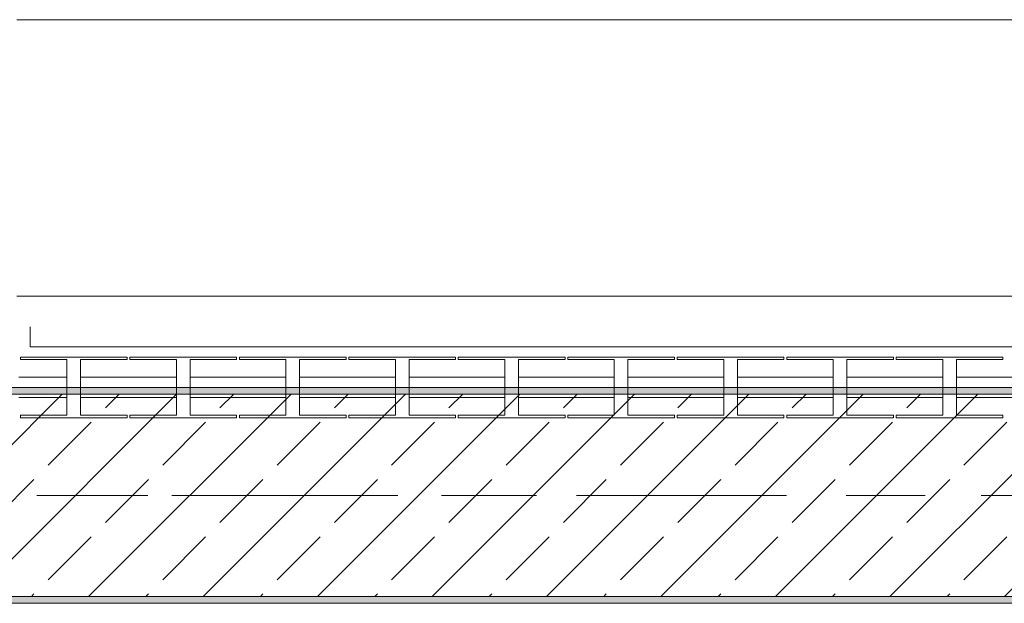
# Model space of a CAD drawing. Header units: metres. Extents: x -3.6 to 84.5, y -11 to 16.8.
# Tile 640 of 656: x 55.154 to 56.614, y 12.99 to 13.855. Entities that reach past the tile are written whole.
import ezdxf

# ---------------------------------------------------------------- set-up
doc = ezdxf.new("R2010")
doc.units = ezdxf.units.M
doc.header["$MEASUREMENT"] = 0
doc.linetypes.add('Achse', pattern=[0.2, 0.1, -0.05, 0, -0.05])
doc.linetypes.add('Strichlinie doppelt', pattern=[0.546806, 0.264583, -0.105833, 0.070556, -0.105833])
for name, color, linetype in [('301 - Elemente.Linie', 7, 'Continuous'), ('451 - Universal.Achsen Raster', 7, 'Continuous'), ('604 - Struktur.Wand Aussen', 7, 'Continuous'), ('608 - Struktur.Träger', 7, 'Continuous')]:
    doc.layers.add(name, color=color, linetype=linetype)
pattern_1 = [(45, (0, 0), (-0.01767767, 0.01767767), [0, -0.025])]

msp = doc.modelspace()

# ---------------------------------------------------------------- hatches: boundary and pattern name
at = {"layer": '608 - Struktur.Träger', "linetype": 'Continuous', "lineweight": 0, "true_color": 0x000000}
h = msp.add_hatch(dxfattribs=at)
h.set_pattern_fill('Beton__Stahlbeton_0001', color=18, style=0, pattern_type=2)
h.set_pattern_definition([(45, (0, 0), (-0.08485281, 0.08485281), []), (45, (-0.04243, 0.04243), (-0.08485281, 0.08485281), [0.09, -0.03])])
h.paths.add_polyline_path([(50.78, 13), (51.09, 13), (54.37, 13), (54.69, 13), (57.97, 13), (58.29, 13), (61.57, 13), (61.88, 13), (61.88, 13.3), (61.57, 13.3), (58.29, 13.3), (57.97, 13.3), (54.69, 13.3), (54.37, 13.3), (51.09, 13.3), (50.78, 13.3)])
h = msp.add_hatch(dxfattribs=at)
h.set_pattern_fill('Gips_0001', color=18, style=0, pattern_type=2)
h.set_pattern_definition(pattern_1)
h.paths.add_polyline_path([(54.69, 13.3), (57.97, 13.3), (57.97, 13.31), (54.69, 13.31)])
h = msp.add_hatch(dxfattribs=at)
h.set_pattern_fill('Gips_0001', color=18, style=0, pattern_type=2)
h.set_pattern_definition(pattern_1)
h.paths.add_polyline_path([(54.69, 12.99), (57.97, 12.99), (57.97, 13), (54.69, 13)])

# ---------------------------------------------------------------- linework, layer by layer
at = {"layer": '301 - Elemente.Linie', "color": 7, "linetype": 'Continuous', "lineweight": 9}
for p, q in [((55.17, 13.37), (55.17, 13.4)), ((57.57, 13.37), (55.17, 13.37)), ((55.1555, 13.3513), (55.1555, 13.355)), ((55.1555, 13.355), (55.3137, 13.355)), ((55.2244, 13.3513), (55.1555, 13.3513)), ((55.2244, 13.2688), (55.2244, 13.3513)), ((55.3137, 13.3513), (55.2447, 13.3513)), ((55.2447, 13.3513), (55.2447, 13.2688)), ((55.3137, 13.355), (55.3137, 13.3513)), ((55.3137, 13.355), (55.3137, 13.3513)), ((55.3178, 13.3513), (55.3178, 13.355)), ((55.3178, 13.3513), (55.3178, 13.355)), ((55.3178, 13.355), (55.476, 13.355)), ((55.3868, 13.3513), (55.3178, 13.3513)), ((55.3868, 13.2688), (55.3868, 13.3513)), ((55.476, 13.3513), (55.4071, 13.3513)), ((55.4071, 13.3513), (55.4071, 13.2688)), ((55.476, 13.355), (55.476, 13.3513)), ((55.476, 13.355), (55.476, 13.3513)), ((55.4801, 13.3513), (55.4801, 13.355)), ((55.4801, 13.355), (55.6384, 13.355)), ((55.5491, 13.3513), (55.4801, 13.3513)), ((55.5491, 13.2688), (55.5491, 13.3513)), ((55.6384, 13.3513), (55.5694, 13.3513)), ((55.5694, 13.3513), (55.5694, 13.2688)), ((55.6384, 13.355), (55.6384, 13.3513)), ((55.6384, 13.355), (55.6384, 13.3513)), ((55.6424, 13.3513), (55.6424, 13.355)), ((55.6424, 13.3513), (55.6424, 13.355)), ((55.6424, 13.355), (55.8007, 13.355)), ((55.7114, 13.3513), (55.6424, 13.3513)), ((55.7114, 13.2688), (55.7114, 13.3513)), ((55.8007, 13.3513), (55.7317, 13.3513)), ((55.7317, 13.3513), (55.7317, 13.2688)), ((55.8007, 13.355), (55.8007, 13.3513)), ((55.8047, 13.3513), (55.8047, 13.355)), ((55.8047, 13.355), (55.963, 13.355)), ((55.8737, 13.3513), (55.8047, 13.3513)), ((55.8737, 13.2688), (55.8737, 13.3513)), ((55.963, 13.3513), (55.894, 13.3513)), ((55.894, 13.3513), (55.894, 13.2688)), ((55.963, 13.355), (55.963, 13.3513)), ((55.967, 13.3513), (55.967, 13.355)), ((55.967, 13.355), (56.1253, 13.355)), ((56.036, 13.3513), (55.967, 13.3513)), ((56.036, 13.2688), (56.036, 13.3513)), ((56.1253, 13.3513), (56.0563, 13.3513)), ((56.0563, 13.3513), (56.0563, 13.2688)), ((56.1253, 13.355), (56.1253, 13.3513)), ((56.1253, 13.355), (56.1253, 13.3513)), ((56.1294, 13.3513), (56.1294, 13.355)), ((56.1294, 13.3513), (56.1294, 13.355)), ((56.1294, 13.355), (56.2876, 13.355)), ((56.1983, 13.3513), (56.1294, 13.3513)), ((56.1983, 13.2688), (56.1983, 13.3513)), ((56.2876, 13.3513), (56.2186, 13.3513)), ((56.2186, 13.3513), (56.2186, 13.2688)), ((56.2876, 13.355), (56.2876, 13.3513)), ((56.2917, 13.3513), (56.2917, 13.355)), ((56.2917, 13.3513), (56.2917, 13.355)), ((56.2917, 13.355), (56.4499, 13.355)), ((56.3607, 13.3513), (56.2917, 13.3513)), ((56.3607, 13.2688), (56.3607, 13.3513)), ((56.4499, 13.3513), (56.3809, 13.3513)), ((56.3809, 13.3513), (56.3809, 13.2688)), ((56.4499, 13.355), (56.4499, 13.3513)), ((56.454, 13.3513), (56.454, 13.355)), ((56.454, 13.355), (56.6122, 13.355)), ((56.523, 13.3513), (56.454, 13.3513)), ((56.523, 13.2688), (56.523, 13.3513)), ((56.6122, 13.3513), (56.5433, 13.3513)), ((56.5433, 13.3513), (56.5433, 13.2688)), ((56.6122, 13.355), (56.6122, 13.3513)), ((56.6122, 13.355), (56.6122, 13.3513)), ((55.2244, 13.325), (55.1534, 13.325)), ((55.3868, 13.325), (55.2447, 13.325)), ((55.5491, 13.325), (55.4071, 13.325)), ((55.7114, 13.325), (55.5694, 13.325)), ((55.8737, 13.325), (55.7317, 13.325)), ((56.036, 13.325), (55.894, 13.325)), ((56.1983, 13.325), (56.0563, 13.325)), ((56.3607, 13.325), (56.2186, 13.325)), ((56.523, 13.325), (56.3809, 13.325)), ((56.6853, 13.325), (56.5433, 13.325)), ((55.2244, 13.295), (55.1534, 13.295)), ((55.3868, 13.295), (55.2447, 13.295)), ((55.5491, 13.295), (55.4071, 13.295)), ((55.7114, 13.295), (55.5694, 13.295)), ((55.8737, 13.295), (55.7317, 13.295)), ((56.036, 13.295), (55.894, 13.295)), ((56.1983, 13.295), (56.0563, 13.295)), ((56.3607, 13.295), (56.2186, 13.295)), ((56.523, 13.295), (56.3809, 13.295)), ((56.6853, 13.295), (56.5433, 13.295)), ((55.1555, 13.265), (55.1555, 13.2688)), ((55.1555, 13.2688), (55.2244, 13.2688)), ((55.3137, 13.265), (55.1555, 13.265)), ((55.3137, 13.265), (55.1555, 13.265)), ((55.2447, 13.2688), (55.3137, 13.2688)), ((55.3137, 13.2688), (55.3137, 13.265)), ((55.3137, 13.2688), (55.3137, 13.265)), ((55.3178, 13.265), (55.3178, 13.2688)), ((55.3178, 13.265), (55.3178, 13.2688)), ((55.3178, 13.2688), (55.3868, 13.2688)), ((55.476, 13.265), (55.3178, 13.265)), ((55.476, 13.265), (55.3178, 13.265)), ((55.4071, 13.2688), (55.476, 13.2688)), ((55.476, 13.2688), (55.476, 13.265)), ((55.476, 13.2688), (55.476, 13.265)), ((55.4801, 13.265), (55.4801, 13.2688)), ((55.4801, 13.2688), (55.5491, 13.2688)), ((55.6384, 13.265), (55.4801, 13.265)), ((55.6384, 13.265), (55.4801, 13.265)), ((55.5694, 13.2688), (55.6384, 13.2688)), ((55.6384, 13.2688), (55.6384, 13.265)), ((55.6384, 13.2688), (55.6384, 13.265)), ((55.6424, 13.265), (55.6424, 13.2688)), ((55.6424, 13.265), (55.6424, 13.2688)), ((55.6424, 13.2688), (55.7114, 13.2688)), ((55.8007, 13.265), (55.6424, 13.265)), ((55.8007, 13.265), (55.6424, 13.265)), ((55.7317, 13.2688), (55.8007, 13.2688)), ((55.8007, 13.2688), (55.8007, 13.265)), ((55.8047, 13.265), (55.8047, 13.2688)), ((55.8047, 13.2688), (55.8737, 13.2688)), ((55.963, 13.265), (55.8047, 13.265)), ((55.963, 13.265), (55.8047, 13.265)), ((55.894, 13.2688), (55.963, 13.2688)), ((55.963, 13.2688), (55.963, 13.265)), ((55.967, 13.265), (55.967, 13.2688)), ((55.967, 13.2688), (56.036, 13.2688)), ((56.1253, 13.265), (55.967, 13.265)), ((56.1253, 13.265), (55.967, 13.265)), ((56.0563, 13.2688), (56.1253, 13.2688)), ((56.1253, 13.2688), (56.1253, 13.265)), ((56.1253, 13.2688), (56.1253, 13.265)), ((56.1294, 13.265), (56.1294, 13.2688)), ((56.1294, 13.265), (56.1294, 13.2688)), ((56.1294, 13.2688), (56.1983, 13.2688)), ((56.2876, 13.265), (56.1294, 13.265)), ((56.2876, 13.265), (56.1294, 13.265)), ((56.2186, 13.2688), (56.2876, 13.2688)), ((56.2876, 13.2688), (56.2876, 13.265)), ((56.2917, 13.265), (56.2917, 13.2688)), ((56.2917, 13.265), (56.2917, 13.2688)), ((56.2917, 13.2688), (56.3607, 13.2688)), ((56.4499, 13.265), (56.2917, 13.265)), ((56.4499, 13.265), (56.2917, 13.265)), ((56.3809, 13.2688), (56.4499, 13.2688)), ((56.4499, 13.2688), (56.4499, 13.265)), ((56.454, 13.265), (56.454, 13.2688)), ((56.454, 13.2688), (56.523, 13.2688)), ((56.6122, 13.265), (56.454, 13.265)), ((56.6122, 13.265), (56.454, 13.265)), ((56.5433, 13.2688), (56.6122, 13.2688)), ((56.6122, 13.2688), (56.6122, 13.265)), ((56.6122, 13.2688), (56.6122, 13.265))]:
    msp.add_line(p, q, dxfattribs=at)
at = {"layer": '451 - Universal.Achsen Raster', "color": 160, "linetype": 'Strichlinie doppelt', "lineweight": 9, "true_color": 0x3232ff}
msp.add_line((64.935, 13.15), (-3.175, 13.15), dxfattribs=at)
at = {"layer": '604 - Struktur.Wand Aussen', "color": 7, "linetype": 'Continuous', "lineweight": 13}
for p, q in [((57.55, 13.855), (55.15, 13.855)), ((55.15, 13.445), (57.55, 13.445))]:
    msp.add_line(p, q, dxfattribs=at)
at = {"layer": '608 - Struktur.Träger', "color": 7, "linetype": 'Continuous', "lineweight": 13}
for p, q in [((50.78, 13.31), (61.88, 13.31)), ((57.97, 13.3), (54.69, 13.3)), ((50.78, 12.99), (61.88, 12.99))]:
    msp.add_line(p, q, dxfattribs=at)
at = {"layer": '608 - Struktur.Träger', "color": 7, "linetype": 'Continuous', "lineweight": 5}
for p, q in [((57.97, 13.31), (54.69, 13.31)), ((57.97, 12.99), (54.69, 12.99))]:
    msp.add_line(p, q, dxfattribs=at)
at = {"layer": '608 - Struktur.Träger', "color": 7, "linetype": 'Achse', "lineweight": 9}
msp.add_line((50.78, 13.15), (61.88, 13.15), dxfattribs=at)
at = {"layer": '608 - Struktur.Träger', "color": 7, "linetype": 'Continuous', "lineweight": 13, "flags": 128}
msp.add_lwpolyline([(61.88, 13), (61.57, 13), (58.29, 13), (57.97, 13), (54.69, 13), (54.37, 13), (51.09, 13), (50.78, 13)], dxfattribs=at)

doc.saveas('drawing.dxf')
